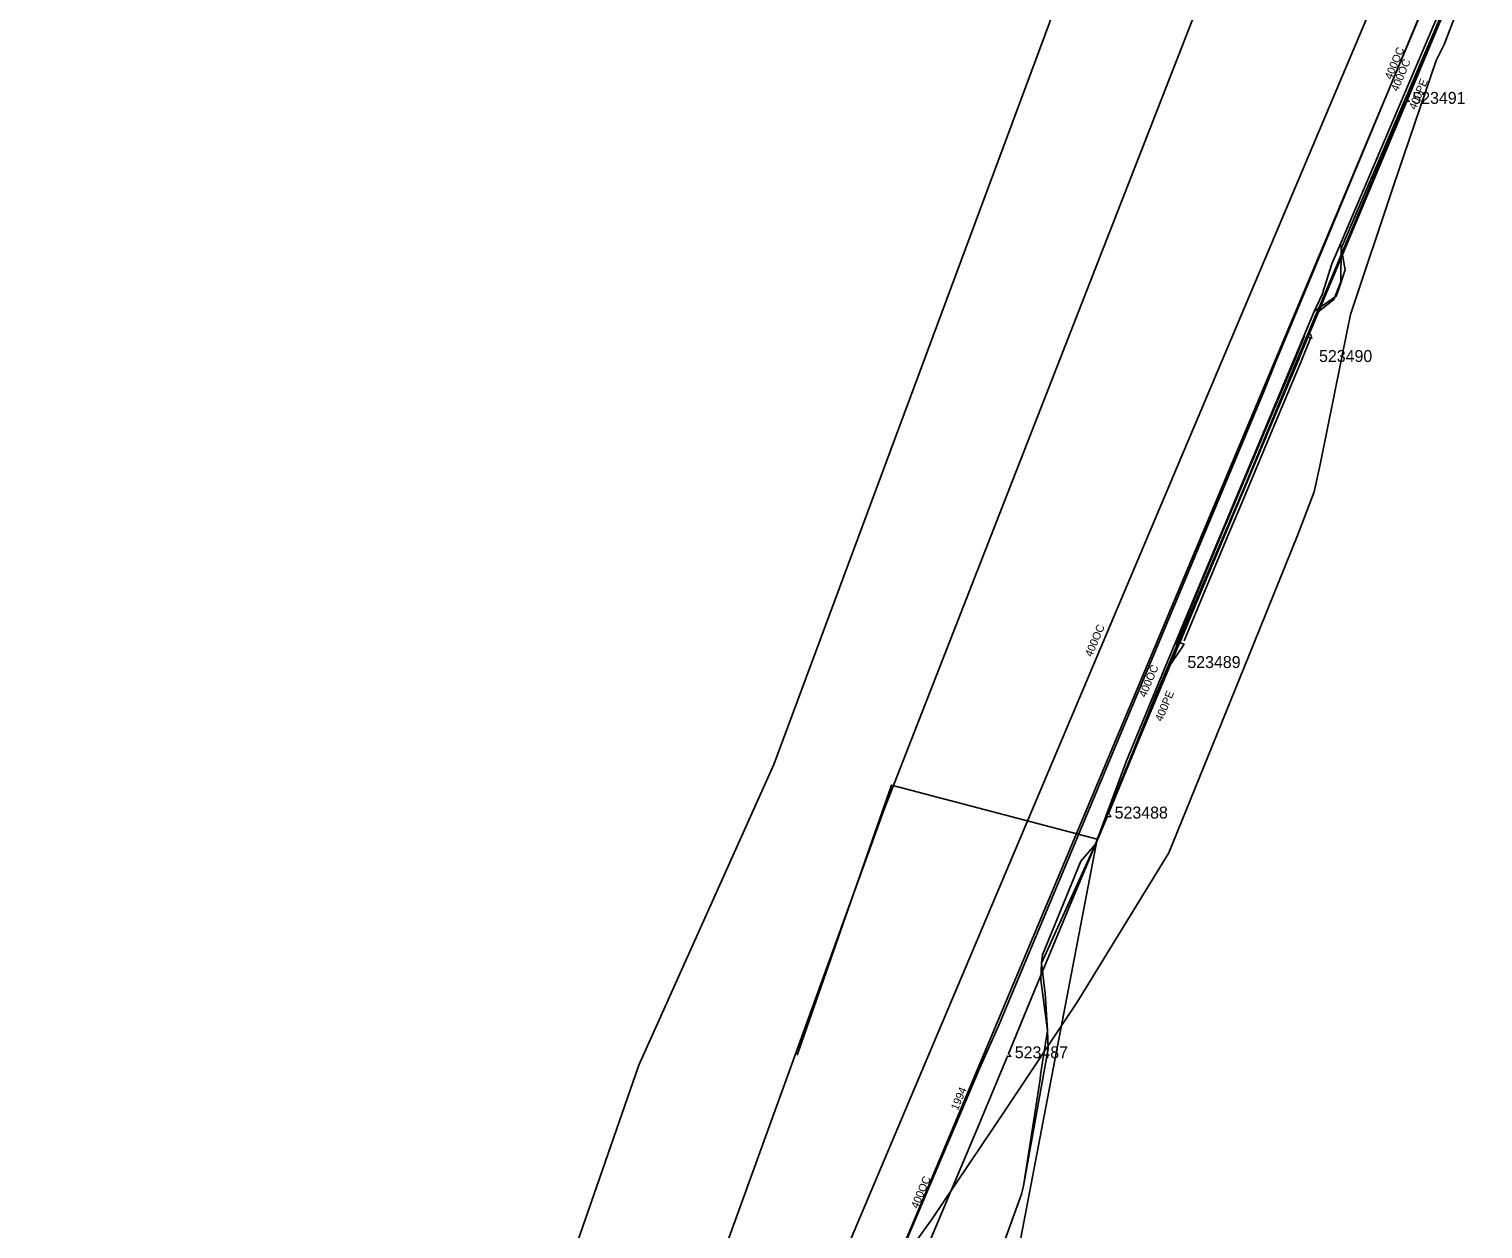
# Model space of a CAD drawing. Extents: x -746464 to -745690, y -1051581 to -1049993.
# Drawn here: x -746190.9 to -746008, y -1050429.1 to -1050278.2 of the extents above; entities that cross this region are included whole.
import ezdxf

# ---------------------------------------------------------------- set-up
doc = ezdxf.new("R2010")
doc.units = 0
for name, color, linetype in [('04_CETIN_neprovozovane', 7, 'Continuous'), ('04_CETIN_sdelovaci_podzem', 7, 'Continuous'), ('10_CD_Telematika_metalika', 7, 'Continuous'), ('14_SZDC_SSZT_zabezp_orientacni', 7, 'Continuous'), ('45_Eltodo_chranicka', 7, 'Continuous'), ('45_Eltodo_popisy', 7, 'Continuous'), ('45_Eltodo_vedeni_NN_zemni', 7, 'Continuous'), ('48_Prazs_plynarenska_STL', 7, 'Continuous'), ('51_PVaK_vodovod_overena poloha_rad', 7, 'Continuous'), ('51_PVaK_vodovod_popisy', 7, 'Continuous'), ('51_PVaK_vodovod_zruseno_overena poloha', 7, 'Continuous')]:
    doc.layers.add(name, color=color, linetype=linetype)

msp = doc.modelspace()

# ---------------------------------------------------------------- linework, layer by layer
at = {"layer": '04_CETIN_neprovozovane'}
msp.add_lwpolyline([(-746025.89, -1050305.19), (-746025.3, -1050308.46), (-746026.2, -1050311.09), (-746026.43, -1050311.78), (-746029.18, -1050313.68)], dxfattribs=at)
at = {"layer": '04_CETIN_sdelovaci_podzem'}
for points in [[(-746051.86, -1050368.7), (-746049.14, -1050361.93), (-746037.91, -1050335.68), (-746028.91, -1050313.91), (-746026.74, -1050312.19), (-746025.84, -1050309.95), (-746025.8, -1050305.77), (-746011.12, -1050271.5), (-746001.69, -1050248.82), (-745989.41, -1050218.79), (-745984.14, -1050210.87), (-745973.35, -1050192.21), (-745969.67, -1050185.18), (-745966.88, -1050174.66), (-745965.34, -1050171.43), (-745965.2, -1050168.88), (-745963.71, -1050162.31), (-745961.13, -1050153.28), (-745951.97, -1050128.94), (-745943.76, -1050106.75), (-745937.69, -1050088.3), (-745934.77, -1050077.91)], [(-746052.82, -1050370.21), (-746048.07, -1050358.73), (-746029.18, -1050313.68), (-746028.2, -1050311.56), (-746027.65, -1050309.82), (-746026.99, -1050307.7), (-746025.89, -1050305.19), (-746012.92, -1050274.79)], [(-746026.99, -1050307.7), (-746027.65, -1050309.82), (-746028.2, -1050311.56), (-746029.18, -1050313.68)], [(-746063.61, -1050409.72), (-746062.74, -1050404.13), (-746063.57, -1050397.77), (-746063.49, -1050395.7), (-746063.37, -1050394.64), (-746058.54, -1050382.83), (-746056.71, -1050380.7), (-746052.82, -1050370.21), (-746048.07, -1050358.73), (-746029.18, -1050313.68)], [(-746056.71, -1050380.7), (-746051.86, -1050368.7)], [(-746056.71, -1050380.7), (-746052.82, -1050370.21)], [(-746063.49, -1050395.7), (-746056.71, -1050380.7)], [(-746063.49, -1050395.7), (-746063.37, -1050394.64), (-746058.54, -1050382.83), (-746056.71, -1050380.7)], [(-746062.74, -1050404.13), (-746063.57, -1050397.77), (-746063.49, -1050395.7)], [(-746063.04, -1050399.49), (-746063.49, -1050395.7)], [(-746062.74, -1050404.13), (-746063.04, -1050399.49)], [(-746065.78, -1050423.68), (-746062.68, -1050406.44), (-746062.74, -1050404.13)], [(-746065.78, -1050423.68), (-746063.69, -1050410.26), (-746063.61, -1050409.72), (-746062.74, -1050404.13)], [(-746062.68, -1050406.44), (-746065.78, -1050423.68), (-746066.03, -1050424.73)], [(-746063.61, -1050409.72), (-746063.69, -1050410.26), (-746065.78, -1050423.68)], [(-746074.47, -1050448.12), (-746066.03, -1050424.73), (-746065.78, -1050423.68)], [(-746066.03, -1050424.73), (-746074.47, -1050448.12)]]:
    msp.add_lwpolyline(points, dxfattribs=at)
at = {"layer": '10_CD_Telematika_metalika'}
for points in [[(-745944.738, -1049995.554), (-745944.738, -1050015.319), (-745948.54, -1050052.526), (-745958.734, -1050081.112), (-745986.085, -1050152.946), (-745964.47, -1050162.03), (-745981.637, -1050206.934), (-745996.512, -1050236.912), (-746025.279, -1050305.665), (-746056.517, -1050380.079), (-746082.358, -1050373.286), (-746094.262, -1050407.24)], [(-746056.517, -1050380.079), (-746062.04, -1050408.989), (-746067.017, -1050435.04), (-746077.342, -1050454.12), (-746090.729, -1050466.957), (-746116.552, -1050521.207), (-746121.17, -1050569.408)]]:
    msp.add_lwpolyline(points, dxfattribs=at)
at = {"layer": '14_SZDC_SSZT_zabezp_orientacni'}
for points in [[(-745954.811, -1049995.554), (-745954.879, -1049999.999), (-745956.552, -1050024.162), (-745966.363, -1050070.726), (-745980.455, -1050112.942), (-745986.498, -1050129.102), (-746012.143, -1050119.513), (-746035.373, -1050181.639), (-746062.492, -1050277.378), (-746097.158, -1050370.696), (-746114.172, -1050408.516), (-746133.491, -1050464.214), (-746183.19, -1050596.884)], [(-745987.27, -1050128.814), (-746006.593, -1050179.795), (-746053.958, -1050301.166), (-746083.334, -1050376.44), (-746106.802, -1050441.246), (-746149.327, -1050545.88), (-746170.873, -1050602.004), (-746188.906, -1050653.16), (-746197.273, -1050674.612), (-746206.832, -1050708.097), (-746216.856, -1050759.718), (-746233.984, -1050757.648)]]:
    msp.add_lwpolyline(points, dxfattribs=at)
at = {"layer": '45_Eltodo_chranicka'}
for points in [[(-746030.411, -1050316.742), (-746031.621, -1050319.772), (-746033.3, -1050323.767), (-746034.844, -1050327.444), (-746039.342, -1050338.152), (-746040.712, -1050341.412), (-746043.365, -1050347.734), (-746046.652, -1050355.653)], [(-746029.668, -1050317.038), (-746030.881, -1050320.075), (-746032.562, -1050324.077), (-746034.107, -1050327.754), (-746038.605, -1050338.462), (-746039.974, -1050341.722), (-746042.627, -1050348.042), (-746045.568, -1050355.127)]]:
    msp.add_lwpolyline(points, dxfattribs=at)
at = {"layer": '45_Eltodo_vedeni_NN_zemni'}
for points in [[(-746004.799, -1050257.542), (-746005.283, -1050257.469), (-746009.27, -1050266.965), (-746015.122, -1050280.887), (-746017.619, -1050286.932), (-746017.219, -1050287.279)], [(-746017.219, -1050287.279), (-746017.742, -1050287.23), (-746022.396, -1050298.496), (-746028.82, -1050313.788), (-746029.953, -1050316.508), (-746029.637, -1050316.606), (-746029.49, -1050317.08)], [(-746029.49, -1050317.08), (-746030.04, -1050316.89), (-746031.148, -1050319.677), (-746034.148, -1050326.819), (-746038.845, -1050338.001), (-746040.557, -1050342.076), (-746042.824, -1050347.473), (-746046.11, -1050355.39), (-746045.54, -1050355.55)], [(-746045.54, -1050355.55), (-746047.432, -1050358.372), (-746053.174, -1050372.301), (-746055.087, -1050376.855), (-746054.733, -1050377.249)], [(-746054.733, -1050377.249), (-746055.26, -1050377.264), (-746059.191, -1050386.619), (-746064.972, -1050400.56), (-746067.667, -1050407.066), (-746067.307, -1050407.418)], [(-746067.307, -1050407.418), (-746067.792, -1050407.369), (-746071.333, -1050415.924), (-746077.114, -1050429.664), (-746080.173, -1050436.945), (-746079.801, -1050437.362)]]:
    msp.add_lwpolyline(points, dxfattribs=at)
at = {"layer": '48_Prazs_plynarenska_STL'}
msp.add_lwpolyline([(-746102.98, -1050476.12), (-746096.47, -1050461.7), (-746095.66, -1050457.03), (-746092.66, -1050453.08), (-746088.13, -1050442.96), (-746077.27, -1050427.84), (-746068.1, -1050414.24), (-746059.01, -1050400.57), (-746047.47, -1050381.79), (-746042.02, -1050368.4), (-746036.78, -1050355.46), (-746031.28, -1050341.86), (-746029.19, -1050336.38), (-746028.39, -1050332.74), (-746025.02, -1050315.94), (-746024.65, -1050314.09), (-746019.25, -1050298.02), (-746013.84, -1050282.13), (-746012.85, -1050280.13), (-746009.77, -1050272.08)], dxfattribs=at)
at = {"layer": '51_PVaK_vodovod_overena poloha_rad'}
msp.add_lwpolyline([(-746001.68, -1050242.13), (-746001.93, -1050242.8), (-746034.02, -1050320), (-746035.63, -1050323.96), (-746068.85, -1050403.49), (-746071.26, -1050408.86), (-746103.5, -1050484.68), (-746103.98, -1050485.78)], dxfattribs=at)
at = {"layer": '51_PVaK_vodovod_zruseno_overena poloha'}
msp.add_line((-746001.44, -1050242.09), (-746104.41, -1050487.26), dxfattribs=at)
msp.add_lwpolyline([(-745914.36, -1049995.554), (-745918.59, -1050000.44), (-745949.82, -1050104.56), (-746117.965, -1050502.507)], dxfattribs=at)

# ---------------------------------------------------------------- texts
at = {"layer": '45_Eltodo_popisy'}
for s, p in [('523491', (-746016.849, -1050287.575)), ('523490', (-746028.588, -1050320.052)), ('523489', (-746045.152, -1050358.552)), ('523488', (-746054.299, -1050377.482)), ('523487', (-746066.865, -1050407.646))]:
    msp.add_text(s, height=1.5, dxfattribs=at).set_placement(p)
at = {"layer": '51_PVaK_vodovod_popisy'}
for s, rotation, p in [('400OC', 67.21811, (-746019.461, -1050284.602)), ('400OC', 67.42868, (-746018.666, -1050286.101)), ('400PE', 67.42932, (-746016.414, -1050288.399)), ('400OC', 67.09356, (-746057.174, -1050357.23)), ('400OC', 67.3297, (-746050.385, -1050362.318)), ('400PE', 67.33026, (-746048.348, -1050365.358)), ('1994', 67.21813, (-746074.04, -1050414.277)), ('400OC', 67.21811, (-746079.057, -1050426.643))]:
    msp.add_text(s, height=1, rotation=rotation, dxfattribs=at).set_placement(p)

doc.saveas('drawing.dxf')
